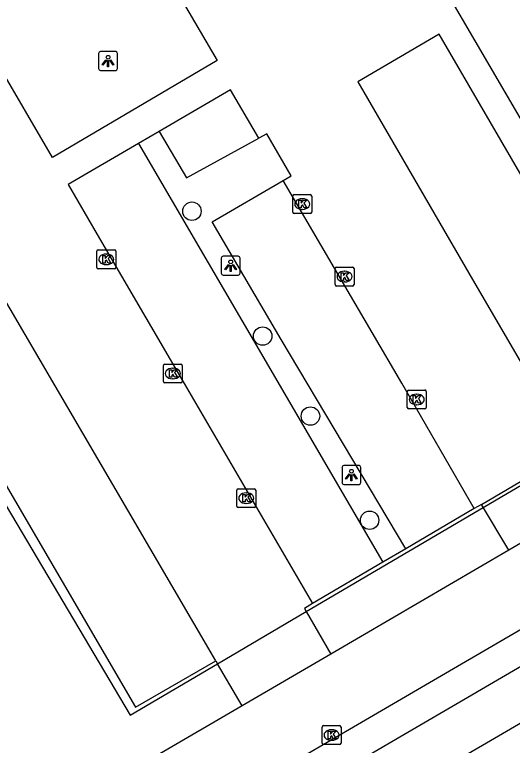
# Model space of a CAD drawing. Extents: x 158352 to 159489, y 383828 to 384597.
# Drawn here: x 158632.52 to 158658.9, y 384106.43 to 384145.17 of the extents above; entities that cross this region are included whole.
import ezdxf

# ---------------------------------------------------------------- set-up
doc = ezdxf.new("R2010")
doc.units = 0
for name, color, linetype in [('IMGEO_Boom', 7, 'Continuous'), ('IMGEO_Groenvoorziening', 7, 'Continuous'), ('IMGEO_Hek', 7, 'Continuous'), ('IMGEO_Kolk', 7, 'Continuous'), ('IMGEO_Lichtpunt', 7, 'Continuous'), ('IMGEO_Pand', 7, 'Continuous'), ('IMGEO_Parkeervlak_open', 7, 'Continuous'), ('IMGEO_Rijbaan_lokaal_gesloten', 7, 'Continuous'), ('IMGEO_Rijbaan_lokaal_open', 7, 'Continuous'), ('IMGEO_Voetpad_open', 7, 'Continuous')]:
    doc.layers.add(name, color=color, linetype=linetype)

msp = doc.modelspace()

# ---------------------------------------------------------------- linework, layer by layer
at = {"layer": 'IMGEO_Boom'}
for centre in [(158641.917, 384134.745), (158645.666, 384128.124), (158648.197, 384123.884), (158651.33, 384118.361)]:
    msp.add_circle(centre, 0.489, dxfattribs=at)
at = {"layer": 'IMGEO_Groenvoorziening'}
msp.add_lwpolyline([(158653.252, 384116.851), (158652.03, 384116.133)], dxfattribs=at)
at = {"layer": 'IMGEO_Hek'}
for points in [[(158625.25, 384130.618), (158638.639, 384108.024)], [(158647.977, 384113.519), (158666.295, 384124.299)], [(158643.274, 384110.752), (158647.977, 384113.519)], [(158638.639, 384108.024), (158643.274, 384110.752)]]:
    msp.add_lwpolyline(points, dxfattribs=at)
at = {"layer": 'IMGEO_Kolk'}
for p, q in [((158647.263, 384134.697), (158647.263, 384135.549)), ((158647.338, 384135.623), (158648.19, 384135.623)), ((158647.751, 384135.403), (158647.776, 384135.403)), ((158648.264, 384135.549), (158648.264, 384134.697)), ((158648.19, 384134.623), (158647.338, 384134.623)), ((158647.774, 384134.843), (158647.749, 384134.843)), ((158636.956, 384132.694), (158637.808, 384132.694)), ((158636.881, 384131.768), (158636.881, 384132.62)), ((158637.369, 384132.474), (158637.394, 384132.474)), ((158637.882, 384132.62), (158637.882, 384131.768)), ((158637.392, 384131.914), (158637.367, 384131.914)), ((158637.808, 384131.694), (158636.956, 384131.694)), ((158649.505, 384130.854), (158649.505, 384131.706)), ((158649.58, 384131.78), (158650.432, 384131.78)), ((158649.993, 384131.56), (158650.018, 384131.56)), ((158650.506, 384131.706), (158650.506, 384130.854)), ((158650.432, 384130.78), (158649.58, 384130.78)), ((158650.016, 384131), (158649.991, 384131)), ((158640.405, 384125.718), (158640.405, 384126.57)), ((158640.48, 384126.644), (158641.332, 384126.644)), ((158641.406, 384126.57), (158641.406, 384125.718)), ((158640.893, 384126.424), (158640.918, 384126.424)), ((158640.916, 384125.864), (158640.891, 384125.864)), ((158641.332, 384125.644), (158640.48, 384125.644)), ((158653.325, 384124.341), (158653.325, 384125.193)), ((158653.4, 384125.267), (158654.252, 384125.267)), ((158653.813, 384125.047), (158653.838, 384125.047)), ((158654.326, 384125.193), (158654.326, 384124.341)), ((158654.252, 384124.267), (158653.4, 384124.267)), ((158653.836, 384124.487), (158653.811, 384124.487)), ((158644.296, 384119.105), (158644.296, 384119.957)), ((158644.371, 384120.031), (158645.223, 384120.031)), ((158645.297, 384119.957), (158645.297, 384119.105)), ((158644.784, 384119.811), (158644.809, 384119.811)), ((158644.807, 384119.251), (158644.782, 384119.251)), ((158645.223, 384119.031), (158644.371, 384119.031)), ((158648.891, 384107.476), (158649.743, 384107.476)), ((158648.816, 384106.55), (158648.816, 384107.402)), ((158649.304, 384107.256), (158649.329, 384107.256)), ((158649.817, 384107.402), (158649.817, 384106.55)), ((158649.327, 384106.696), (158649.302, 384106.696)), ((158649.743, 384106.476), (158648.891, 384106.476))]:
    msp.add_line(p, q, dxfattribs=at)
for points in [[(158647.263, 384134.697), (158647.263, 384135.549)], [(158647.338, 384135.623), (158648.19, 384135.623)], [(158648.264, 384135.549), (158648.264, 384134.697)], [(158647.584, 384135.323), (158647.707, 384135.323), (158647.707, 384135.172), (158647.837, 384135.323), (158648.001, 384135.323), (158647.855, 384135.172), (158648.008, 384134.923), (158647.856, 384134.923), (158647.771, 384135.087), (158647.707, 384135.02), (158647.707, 384134.923), (158647.584, 384134.923), (158647.584, 384135.323)], [(158648.19, 384134.623), (158647.338, 384134.623)], [(158636.956, 384132.694), (158637.808, 384132.694)], [(158636.881, 384131.768), (158636.881, 384132.62)], [(158637.202, 384132.394), (158637.325, 384132.394), (158637.325, 384132.243), (158637.455, 384132.394), (158637.619, 384132.394), (158637.473, 384132.243), (158637.626, 384131.994), (158637.474, 384131.994), (158637.389, 384132.158), (158637.325, 384132.091), (158637.325, 384131.994), (158637.202, 384131.994), (158637.202, 384132.394)], [(158637.882, 384132.62), (158637.882, 384131.768)], [(158637.808, 384131.694), (158636.956, 384131.694)], [(158649.505, 384130.854), (158649.505, 384131.706)], [(158649.58, 384131.78), (158650.432, 384131.78)], [(158649.826, 384131.48), (158649.949, 384131.48), (158649.949, 384131.329), (158650.079, 384131.48), (158650.243, 384131.48), (158650.097, 384131.329), (158650.25, 384131.08), (158650.098, 384131.08), (158650.013, 384131.244), (158649.949, 384131.177), (158649.949, 384131.08), (158649.826, 384131.08), (158649.826, 384131.48)], [(158650.506, 384131.706), (158650.506, 384130.854)], [(158650.432, 384130.78), (158649.58, 384130.78)], [(158640.405, 384125.718), (158640.405, 384126.57)], [(158640.48, 384126.644), (158641.332, 384126.644)], [(158641.406, 384126.57), (158641.406, 384125.718)], [(158640.726, 384126.344), (158640.849, 384126.344), (158640.849, 384126.193), (158640.979, 384126.344), (158641.143, 384126.344), (158640.997, 384126.193), (158641.15, 384125.944), (158640.998, 384125.944), (158640.913, 384126.108), (158640.849, 384126.041), (158640.849, 384125.944), (158640.726, 384125.944), (158640.726, 384126.344)], [(158641.332, 384125.644), (158640.48, 384125.644)], [(158653.325, 384124.341), (158653.325, 384125.193)], [(158653.4, 384125.267), (158654.252, 384125.267)], [(158653.646, 384124.967), (158653.769, 384124.967), (158653.769, 384124.816), (158653.899, 384124.967), (158654.063, 384124.967), (158653.917, 384124.816), (158654.07, 384124.567), (158653.918, 384124.567), (158653.833, 384124.731), (158653.769, 384124.664), (158653.769, 384124.567), (158653.646, 384124.567), (158653.646, 384124.967)], [(158654.326, 384125.193), (158654.326, 384124.341)], [(158654.252, 384124.267), (158653.4, 384124.267)], [(158644.296, 384119.105), (158644.296, 384119.957)], [(158644.371, 384120.031), (158645.223, 384120.031)], [(158645.297, 384119.957), (158645.297, 384119.105)], [(158644.617, 384119.731), (158644.74, 384119.731), (158644.74, 384119.58), (158644.87, 384119.731), (158645.034, 384119.731), (158644.888, 384119.58), (158645.041, 384119.331), (158644.889, 384119.331), (158644.804, 384119.495), (158644.74, 384119.428), (158644.74, 384119.331), (158644.617, 384119.331), (158644.617, 384119.731)], [(158645.223, 384119.031), (158644.371, 384119.031)], [(158648.891, 384107.476), (158649.743, 384107.476)], [(158648.816, 384106.55), (158648.816, 384107.402)], [(158649.137, 384107.176), (158649.26, 384107.176), (158649.26, 384107.025), (158649.39, 384107.176), (158649.554, 384107.176), (158649.408, 384107.025), (158649.561, 384106.776), (158649.409, 384106.776), (158649.324, 384106.94), (158649.26, 384106.873), (158649.26, 384106.776), (158649.137, 384106.776), (158649.137, 384107.176)], [(158649.817, 384107.402), (158649.817, 384106.55)], [(158649.743, 384106.476), (158648.891, 384106.476)]]:
    msp.add_lwpolyline(points, dxfattribs=at)
for centre, start, end in [((158647.34, 384135.547), 91.552, 178.448), ((158647.34, 384135.547), 91.552, 178.448), ((158648.188, 384135.547), 1.552, 88.448), ((158648.188, 384135.547), 1.552, 88.448), ((158647.34, 384134.699), 181.552, 268.448), ((158647.34, 384134.699), 181.552, 268.448), ((158648.188, 384134.699), 271.552, 358.448), ((158648.188, 384134.699), 271.552, 358.448), ((158636.958, 384132.618), 91.552, 178.448), ((158636.958, 384132.618), 91.552, 178.448), ((158637.806, 384132.618), 1.552, 88.448), ((158637.806, 384132.618), 1.552, 88.448), ((158636.958, 384131.77), 181.552, 268.448), ((158636.958, 384131.77), 181.552, 268.448), ((158637.806, 384131.77), 271.552, 358.448), ((158637.806, 384131.77), 271.552, 358.448), ((158649.582, 384131.704), 91.552, 178.448), ((158649.582, 384131.704), 91.552, 178.448), ((158650.43, 384131.704), 1.552, 88.448), ((158650.43, 384131.704), 1.552, 88.448), ((158649.582, 384130.856), 181.552, 268.448), ((158649.582, 384130.856), 181.552, 268.448), ((158650.43, 384130.856), 271.552, 358.448), ((158650.43, 384130.856), 271.552, 358.448), ((158640.482, 384126.568), 91.552, 178.448), ((158640.482, 384126.568), 91.552, 178.448), ((158641.33, 384126.568), 1.552, 88.448), ((158641.33, 384126.568), 1.552, 88.448), ((158640.482, 384125.72), 181.552, 268.448), ((158640.482, 384125.72), 181.552, 268.448), ((158641.33, 384125.72), 271.552, 358.448), ((158641.33, 384125.72), 271.552, 358.448), ((158653.402, 384125.191), 91.552, 178.448), ((158653.402, 384125.191), 91.552, 178.448), ((158654.25, 384125.191), 1.552, 88.448), ((158654.25, 384125.191), 1.552, 88.448), ((158653.402, 384124.343), 181.552, 268.448), ((158653.402, 384124.343), 181.552, 268.448), ((158654.25, 384124.343), 271.552, 358.448), ((158654.25, 384124.343), 271.552, 358.448), ((158644.373, 384119.955), 91.552, 178.448), ((158644.373, 384119.955), 91.552, 178.448), ((158645.221, 384119.955), 1.552, 88.448), ((158645.221, 384119.955), 1.552, 88.448), ((158644.373, 384119.107), 181.552, 268.448), ((158644.373, 384119.107), 181.552, 268.448), ((158645.221, 384119.107), 271.552, 358.448), ((158645.221, 384119.107), 271.552, 358.448), ((158648.893, 384107.4), 91.552, 178.448), ((158648.893, 384107.4), 91.552, 178.448), ((158649.741, 384107.4), 1.552, 88.448), ((158649.741, 384107.4), 1.552, 88.448), ((158648.893, 384106.552), 181.552, 268.448), ((158648.893, 384106.552), 181.552, 268.448), ((158649.741, 384106.552), 271.552, 358.448), ((158649.741, 384106.552), 271.552, 358.448)]:
    msp.add_arc(centre, 0.0765, start, end, dxfattribs=at)
for centre, major_axis, ratio, start_param, end_param in [((158647.75, 384135.123), (-0.387, 0.002), 0.722429, 4.712389, 7.853982), ((158647.775, 384135.123), (-0.39, 0.002), 0.717154, 1.570796, 4.712389), ((158637.368, 384132.194), (-0.387, 0.002), 0.722429, 4.712389, 7.853982), ((158637.393, 384132.194), (-0.39, 0.002), 0.717154, 1.570796, 4.712389), ((158649.992, 384131.28), (-0.387, 0.002), 0.722429, 4.712389, 7.853982), ((158650.017, 384131.28), (-0.39, 0.002), 0.717154, 1.570796, 4.712389), ((158640.892, 384126.144), (-0.387, 0.002), 0.722429, 4.712389, 7.853982), ((158640.917, 384126.144), (-0.39, 0.002), 0.717154, 1.570796, 4.712389), ((158653.812, 384124.767), (-0.387, 0.002), 0.722429, 4.712389, 7.853982), ((158653.837, 384124.767), (-0.39, 0.002), 0.717154, 1.570796, 4.712389), ((158644.783, 384119.531), (-0.387, 0.002), 0.722429, 4.712389, 7.853982), ((158644.808, 384119.531), (-0.39, 0.002), 0.717154, 1.570796, 4.712389), ((158649.303, 384106.976), (-0.387, 0.002), 0.722429, 4.712389, 7.853982), ((158649.328, 384106.976), (-0.39, 0.002), 0.717154, 1.570796, 4.712389)]:
    msp.add_ellipse(centre, major_axis=major_axis, ratio=ratio, start_param=start_param, end_param=end_param, dxfattribs=at)
at = {"layer": 'IMGEO_Lichtpunt'}
for p, q in [((158636.976, 384143.11), (158636.976, 384142.303)), ((158636.976, 384143.11), (158636.976, 384142.303)), ((158637.878, 384143.205), (158637.07, 384143.205)), ((158637.878, 384143.205), (158637.07, 384143.205)), ((158637.972, 384142.303), (158637.972, 384143.11)), ((158637.972, 384142.303), (158637.972, 384143.11)), ((158637.07, 384142.209), (158637.878, 384142.209)), ((158637.07, 384142.209), (158637.878, 384142.209)), ((158643.473, 384132.259), (158643.473, 384131.452)), ((158643.473, 384132.259), (158643.473, 384131.452)), ((158644.375, 384132.354), (158643.567, 384132.354)), ((158644.375, 384132.354), (158643.567, 384132.354)), ((158644.469, 384131.452), (158644.469, 384132.259)), ((158644.469, 384131.452), (158644.469, 384132.259)), ((158643.567, 384131.358), (158644.375, 384131.358)), ((158643.567, 384131.358), (158644.375, 384131.358)), ((158649.869, 384121.162), (158649.869, 384120.355)), ((158649.869, 384121.162), (158649.869, 384120.355)), ((158650.771, 384121.257), (158649.963, 384121.257)), ((158650.771, 384121.257), (158649.963, 384121.257)), ((158650.865, 384120.355), (158650.865, 384121.162)), ((158650.865, 384120.355), (158650.865, 384121.162)), ((158649.963, 384120.261), (158650.771, 384120.261)), ((158649.963, 384120.261), (158650.771, 384120.261))]:
    msp.add_line(p, q, dxfattribs=at)
for points in [[(158637.35, 384142.774), (158637.389, 384142.746), (158637.201, 384142.484), (158637.163, 384142.511), (158637.35, 384142.774)], [(158637.452, 384142.726), (158637.499, 384142.726), (158637.499, 384142.404), (158637.452, 384142.404), (158637.452, 384142.726)], [(158637.562, 384142.746), (158637.6, 384142.773), (158637.787, 384142.511), (158637.748, 384142.483), (158637.562, 384142.746)], [(158643.847, 384131.923), (158643.886, 384131.895), (158643.698, 384131.633), (158643.66, 384131.66), (158643.847, 384131.923)], [(158643.949, 384131.875), (158643.996, 384131.875), (158643.996, 384131.553), (158643.949, 384131.553), (158643.949, 384131.875)], [(158644.059, 384131.895), (158644.097, 384131.922), (158644.284, 384131.66), (158644.245, 384131.632), (158644.059, 384131.895)], [(158650.243, 384120.826), (158650.282, 384120.798), (158650.094, 384120.536), (158650.056, 384120.563), (158650.243, 384120.826)], [(158650.345, 384120.778), (158650.392, 384120.778), (158650.392, 384120.456), (158650.345, 384120.456), (158650.345, 384120.778)], [(158650.455, 384120.798), (158650.493, 384120.825), (158650.68, 384120.563), (158650.641, 384120.535), (158650.455, 384120.798)]]:
    msp.add_lwpolyline(points, dxfattribs=at)
for centre in [(158637.475, 384142.908), (158643.972, 384132.057), (158650.368, 384120.96)]:
    msp.add_circle(centre, 0.0994, dxfattribs=at)
for centre, start, end in [((158637.07, 384143.11), 90, 180), ((158637.07, 384143.11), 90, 180), ((158637.878, 384143.11), 0, 90), ((158637.878, 384143.11), 0, 90), ((158637.07, 384142.303), 180, 270), ((158637.07, 384142.303), 180, 270), ((158637.878, 384142.303), 270, 0), ((158637.878, 384142.303), 270, 360), ((158643.567, 384132.259), 90, 180), ((158643.567, 384132.259), 90, 180), ((158644.375, 384132.259), 0, 90), ((158644.375, 384132.259), 0, 90), ((158643.567, 384131.452), 180, 270), ((158643.567, 384131.452), 180, 270), ((158644.375, 384131.452), 270, 0), ((158644.375, 384131.452), 270, 360), ((158649.963, 384121.162), 90, 180), ((158649.963, 384121.162), 90, 180), ((158650.771, 384121.162), 0, 90), ((158650.771, 384121.162), 0, 90), ((158649.963, 384120.355), 180, 270), ((158649.963, 384120.355), 180, 270), ((158650.771, 384120.355), 270, 0), ((158650.771, 384120.355), 270, 360)]:
    msp.add_arc(centre, 0.0946, start, end, dxfattribs=at)
at = {"layer": 'IMGEO_Pand'}
msp.add_lwpolyline([(158667.797, 384125.161), (158653.864, 384149.026)], dxfattribs=at)
at = {"layer": 'IMGEO_Parkeervlak_open'}
for points in [[(158640.184, 384138.979), (158641.626, 384136.506), (158645.455, 384138.61)], [(158639.086, 384138.339), (158644.56, 384128.952), (158652.03, 384116.133)], [(158653.252, 384116.851), (158646.643, 384127.938), (158642.993, 384134.185), (158646.76, 384136.374)], [(158627.25, 384128.441), (158638.924, 384108.449), (158643.176, 384110.919)], [(158656.873, 384118.98), (158653.252, 384116.851)], [(158652.03, 384116.133), (158648.301, 384113.941)]]:
    msp.add_lwpolyline(points, dxfattribs=at)
at = {"layer": 'IMGEO_Rijbaan_lokaal_gesloten'}
for points in [[(158644.915, 384102.204), (158736.245, 384155.536)], [(158737.545, 384153.226), (158646.22, 384099.951)], [(158644.032, 384103.668), (158644.427, 384103.877), (158655.57, 384110.383), (158659.63, 384112.744)]]:
    msp.add_lwpolyline(points, dxfattribs=at)
at = {"layer": 'IMGEO_Rijbaan_lokaal_open'}
for points in [[(158643.259, 384142.739), (158634.531, 384137.595), (158625.556, 384152.986), (158634.248, 384158.117), (158643.259, 384142.739)], [(158666.312, 384124.528), (158666.391, 384124.574), (158655.023, 384144.123), (158650.708, 384141.6), (158656.901, 384130.919), (158662.075, 384122.037)], [(158645.455, 384138.61), (158643.957, 384141.18), (158640.184, 384138.979)], [(158640.184, 384138.979), (158639.086, 384138.339)], [(158646.76, 384136.374), (158647.177, 384136.616), (158645.888, 384138.848), (158645.455, 384138.61)], [(158639.086, 384138.339), (158635.356, 384136.164), (158636.905, 384133.509), (158640.765, 384126.892), (158648.301, 384113.941)], [(158656.873, 384118.98), (158653.03, 384125.623), (158646.76, 384136.374)], [(158643.176, 384110.919), (158638.513, 384118.902), (158631.474, 384130.937)], [(158657.253, 384119.203), (158662.075, 384122.037)], [(158657.253, 384119.203), (158656.873, 384118.98)], [(158648.301, 384113.941), (158647.878, 384113.692), (158647.977, 384113.519)], [(158643.274, 384110.752), (158647.977, 384113.519)], [(158643.176, 384110.919), (158643.274, 384110.752)]]:
    msp.add_lwpolyline(points, dxfattribs=at)
at = {"layer": 'IMGEO_Voetpad_open'}
for points in [[(158663.493, 384119.562), (158658.71, 384116.77)], [(158658.71, 384116.77), (158657.253, 384119.203)], [(158658.71, 384116.77), (158649.271, 384111.259)], [(158647.977, 384113.519), (158649.271, 384111.259)], [(158649.271, 384111.259), (158644.581, 384108.521)], [(158644.581, 384108.521), (158643.274, 384110.752)], [(158644.581, 384108.521), (158640.005, 384105.85), (158634.558, 384102.668)]]:
    msp.add_lwpolyline(points, dxfattribs=at)

doc.saveas('drawing.dxf')
